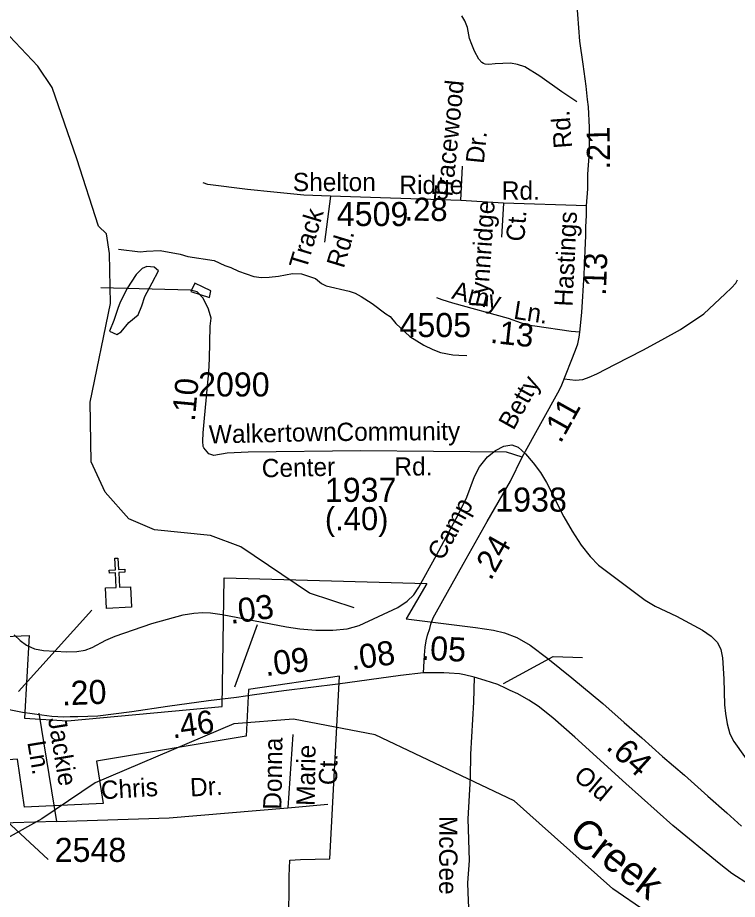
# Model space of a CAD drawing. Extents: x 1547597 to 1699558, y 810033 to 920809.
# Drawn here: x 1650031 to 1653768, y 884657 to 889237 of the extents above; entities that cross this region are included whole.
import ezdxf

# ---------------------------------------------------------------- set-up
doc = ezdxf.new("R2010")
doc.units = 0
for name, color, linetype in [('Exist Boundary Political City Limit New', 7, 'Continuous'), ('Exist Cultural Church CELL', 7, 'Continuous'), ('Exist Hydrographic Creek Single Shore', 7, 'Continuous'), ('Exist Hydrographic Misc Water Feature', 7, 'Continuous'), ('Exist Road Non-System Type 51', 7, 'Continuous'), ('Exist Road Non-System Type 51 Label', 7, 'Continuous'), ('Exist Road Primary NC Attributed', 7, 'Continuous'), ('Exist Road Primary NC Label', 7, 'Continuous'), ('Exist Road Primary NC Service Mileage Hundredths English Label', 7, 'Continuous'), ('Exist Road Secondary Mileage Hundredths English Label', 7, 'Continuous'), ('Exist Road Secondary Type 51 Attributed', 7, 'Continuous'), ('Exist Road Secondary Type 51 Label', 7, 'Continuous'), ('Exist Road Secondary Type 51 Number Label', 7, 'Continuous'), ('Map Preparation Boundary City Limit Buffer Line', 7, 'Continuous'), ('Old_Level_32', 7, 'Continuous')]:
    doc.layers.add(name, color=color, linetype=linetype)

msp = doc.modelspace()

# ---------------------------------------------------------------- linework, layer by layer
at = {"layer": 'Exist Boundary Political City Limit New'}
msp.add_line((1649781.9, 886012.9), (1650090.9, 886027.8), dxfattribs=at)
for points in [[(1650090.9, 886027.8), (1650066, 885598.8), (1650290.2, 885583.9), (1651093.6, 885659.1), (1651102.5, 886327.2), (1652154.7, 886297.8), (1652047.4, 886113.9), (1652408.3, 886068.8), (1652408.7, 886068.8), (1652501.2, 886054.4), (1652558.2, 886041.5), (1652622.8, 886016.5), (1652691.4, 885977.1), (1652784, 885908), (1652907.4, 885808.2), (1653069.9, 885674.5), (1653180.1, 885575.9), (1653270.8, 885496.7), (1653379.7, 885398.7), (1653493.5, 885301.3), (1653613.7, 885193.1), (1653712.7, 885106.6), (1653789.1, 885037.7)], [(1651436.8, 884556.1), (1651439.9, 884681.1), (1651440.6, 884777.2), (1651444.6, 884860.8), (1651499.5, 884863.5), (1651651.5, 884866.6), (1651702.3, 885816.7), (1651229.9, 885747), (1651217.2, 885504), (1650439.7, 885374.3), (1650474.6, 885154.8), (1650066, 885134.9), (1650031.1, 885384.3), (1649806.8, 885369.3)]]:
    msp.add_lwpolyline(points, dxfattribs=at)
at = {"layer": 'Exist Cultural Church CELL'}
msp.add_line((1650034.6, 885736.2), (1650416.3, 886159.9), dxfattribs=at)
msp.add_lwpolyline([(1650486.4, 886274.3), (1650543.3, 886277.3), (1650539.5, 886353.3), (1650507.5, 886351.7), (1650506.8, 886367.7), (1650538.7, 886369.3), (1650535.7, 886429.3), (1650551.7, 886430.1), (1650554.7, 886370.1), (1650586.7, 886371.7), (1650587.5, 886355.7), (1650555.5, 886354.1), (1650559.3, 886278.1), (1650616.9, 886280.8), (1650622.1, 886174.5), (1650491.7, 886168)], close=True, dxfattribs=at)
at = {"layer": 'Exist Hydrographic Creek Single Shore'}
for points in [[(1651778.2, 886170.6), (1651546.2, 886247.5), (1651190.2, 886487.8), (1651032.2, 886546.8), (1650741.1, 886575.8), (1650608.2, 886634.2), (1650485.1, 886771.3), (1650412.1, 886930.4), (1650407.1, 887239.1), (1650513.1, 887752.3), (1650508.2, 888011.8), (1650493.1, 888113.8), (1650451.2, 888154.1), (1650339.1, 888504.3), (1650210.2, 888874.5), (1650136.1, 888984.4), (1649898.2, 889235.4)], [(1652738.6, 885052.4), (1652608.1, 885168.8), (1651887.2, 885511.8), (1651463.1, 885592.7), (1651154.1, 885569.4), (1650433.2, 885262.3), (1650156.1, 885074.3), (1649904.1, 884935), (1649637.1, 884855.1), (1648169.2, 884845.6), (1647545.4, 884835.1), (1647377.3, 884837.8), (1647119.8, 884788.4)], [(1653718.2, 884522.6), (1653293.2, 884593.6), (1653120.2, 884712), (1652738.6, 885052.4)]]:
    msp.add_lwpolyline(points, dxfattribs=at)
at = {"layer": 'Exist Hydrographic Misc Water Feature'}
for points in [[(1650555, 888034.2), (1650667.5, 888020.9), (1650699.6, 888024.3), (1650771.6, 888027.1), (1650875.2, 888009.3), (1650915, 887996.7), (1651050.7, 887976.4), (1651106.2, 887949.4), (1651138, 887938.9), (1651177.7, 887920.2), (1651257.3, 887892.8), (1651297.1, 887888.1), (1651337.1, 887889.5), (1651385.2, 887894.7), (1651457.4, 887907.4), (1651505.4, 887906.6), (1651576.9, 887881.4), (1651608.5, 887856.9), (1651632.3, 887844.5), (1651751.8, 887816.5), (1651783.6, 887805.9), (1651815.3, 887789.4), (1651870.8, 887752.4), (1651941.8, 887699.2), (1651965.6, 887684.8), (1651995, 887648.3), (1652067.8, 887581.1), (1652139.1, 887535.9), (1652186.8, 887513.1), (1652226.4, 887498.3), (1652290.2, 887485.3), (1652322.2, 887484.7), (1652362.2, 887482)], [(1650546.5, 887591), (1650568.8, 887604.5), (1650607.6, 887654), (1650656.3, 887693.1), (1650675, 887740.8), (1650691.7, 887788.5), (1650728.9, 887859.8), (1650762.2, 887921.5), (1650740.2, 887941.7), (1650702.3, 887944.3), (1650678.1, 887934.7), (1650645.6, 887903.3), (1650598.4, 887828.1), (1650582.2, 887796.1)], [(1650993.6, 887837.3), (1650951.3, 887857.5), (1650929.5, 887814), (1651026.6, 887783.9), (1651034.6, 887818.7), (1650993.6, 887837.3)], [(1650582.2, 887796.1), (1650563.3, 887758.6), (1650550.8, 887726.9), (1650529.7, 887663.3), (1650507.8, 887608.3), (1650546.5, 887591)], [(1650013.1, 886031.8), (1650044.2, 886001.7), (1650076.2, 885977.3), (1650119.1, 885957.8), (1650165.2, 885949.2), (1650286.1, 885943.3), (1650338.1, 885944.2), (1650382.2, 885952.2), (1650418.2, 885965.3), (1650488.1, 886002.7), (1650537.1, 886023.5), (1650727.2, 886089.7), (1650891.1, 886134.1), (1650945.2, 886143.8), (1650992.1, 886147.5), (1651033.1, 886145.3), (1651092.2, 886136), (1651427.1, 886072.4), (1651495.2, 886062.8), (1651579.2, 886055.3), (1651667.2, 886054.4), (1651742.2, 886062.7), (1651804.1, 886078.8), (1652004.2, 886173.5), (1652053.2, 886205.3), (1652087.2, 886239.3), (1652113.1, 886279), (1652206.1, 886444.5), (1652320.1, 886657.9), (1652363.2, 886746.9), (1652403.2, 886853.4), (1652429.2, 886903.3), (1652471.2, 886954.9), (1652511.2, 886988.4), (1652555.2, 887010.5), (1652596.1, 887017.7), (1652629.2, 887006.8), (1652668.2, 886970.6), (1652708.2, 886924.8), (1652745.2, 886873.9), (1652777.2, 886823), (1652866.2, 886644.5), (1652909.2, 886569), (1652957.2, 886496.2), (1653003.2, 886437.5), (1653047.2, 886392.8), (1653288.2, 886211.2), (1653340.2, 886180.5), (1653452.2, 886128), (1653586.2, 886055.3), (1653632.2, 886023.4), (1653665.2, 885991.1), (1653682.2, 885955.2), (1653690.2, 885910.7), (1653697.2, 885802.4), (1653700.2, 885666.9), (1653705.2, 885622.4), (1653714.2, 885569.4), (1653729.2, 885517.5), (1653749.3, 885476.2), (1653869.2, 885308.3)]]:
    msp.add_lwpolyline(points, dxfattribs=at)
at = {"layer": 'Exist Road Non-System Type 51'}
for points in [[(1652934.5, 888799.5), (1652857.1, 888851.1), (1652742.3, 888932.7), (1652665, 888981.9), (1652625.3, 888994.3), (1652589.4, 889000.8), (1652509.3, 888998), (1652477.4, 888994.5), (1652458.8, 888995.3), (1652448.9, 888999.1), (1652440.2, 889004.9), (1652425.7, 889021.2), (1652403.1, 889063.8), (1652388.8, 889097.8), (1652377.3, 889129.8), (1652366, 889186.1), (1652352.5, 889220.2), (1652336.8, 889246.5)], [(1652332.1, 888286.8), (1652341.3, 888466.2)], [(1651517.3, 888315.5), (1651360.7, 888330.3), (1651224.9, 888345), (1651018.9, 888370), (1650994.2, 888379.5)], [(1651656.1, 888309.6), (1651623.6, 888070.2)], [(1652554.2, 888274.2), (1652542.2, 888096.8)], [(1652869, 887361.4), (1652927.9, 887354.6), (1652946.5, 887355.4), (1652966, 887358), (1652998, 887369.6), (1653038.4, 887387), (1653135.1, 887437.4), (1653276, 887509.4), (1653375.2, 887563.8), (1653471.9, 887616.5), (1653593.1, 887698.7), (1653704.4, 887802.9), (1653736.3, 887833.6), (1653759.2, 887858.2), (1653768.9, 887874.6)], [(1651027, 887464.9), (1651031.1, 887633.7), (1651035.8, 887675.6), (1651022.1, 887723.5), (1650993.9, 887780.1), (1650962.7, 887812.6), (1650927.7, 887821.8), (1650462.1, 887833.5)], [(1652289.9, 887754.1), (1652234.5, 887770.5), (1652206.7, 887781.1)], [(1652553.6, 885777.7), (1652810.5, 885918.7), (1652963.9, 885914)], [(1650140.9, 885623.9), (1650232.4, 885060.4)], [(1651459.7, 885513.2), (1651433.6, 885132)], [(1650232.4, 885060.4), (1650818.4, 885079.9), (1651433.6, 885132)], [(1651433.6, 885132), (1651641.9, 885151.6)], [(1650232.4, 885060.4), (1649893.9, 885050.6)]]:
    msp.add_lwpolyline(points, dxfattribs=at)
at = {"layer": 'Exist Road Primary NC Attributed'}
for points in [[(1652137.4, 885833.3), (1652019.1, 885819.7), (1651693.2, 885774.2), (1651413.3, 885739.5), (1651260.9, 885718.5), (1651166.8, 885705.1), (1651021.5, 885687.6), (1650808.9, 885659.1), (1650624.2, 885631.4), (1650446.6, 885609), (1650342.7, 885604.8), (1650304.4, 885605.1), (1650270.7, 885603.7), (1650208.2, 885607.2), (1650156.3, 885612.8), (1650055.9, 885628.3), (1649969.2, 885644.1), (1649858.9, 885665.3), (1649801.3, 885675.9), (1649755.9, 885686.5)], [(1652401.7, 885810.4), (1652351.2, 885822.4), (1652324.5, 885828), (1652271.8, 885832.2), (1652243.1, 885833.6), (1652137.4, 885833.3)], [(1654031.5, 884639.1), (1653971.8, 884665.8), (1653881.6, 884707.6), (1653830.4, 884732.8), (1653739.1, 884791.1), (1653673.1, 884843), (1653432.3, 885041), (1653188.7, 885259.4), (1652923.3, 885500.1), (1652810.3, 885600.5), (1652734.1, 885659.9), (1652685, 885690.8), (1652628.1, 885723.7), (1652587.8, 885742.4), (1652566.5, 885752.4), (1652524.2, 885772.2), (1652458.8, 885793.4), (1652401.7, 885810.4)]]:
    msp.add_lwpolyline(points, dxfattribs=at)
at = {"layer": 'Exist Road Primary NC Service Mileage Hundredths English Label'}
msp.add_line((1651158.8, 885761.4), (1651276.2, 886084.4), dxfattribs=at)
at = {"layer": 'Exist Road Secondary Type 51 Attributed'}
for points in [[(1652984.4, 888259.2), (1652991.1, 888348), (1652991.1, 888424.8), (1653000, 888540.1), (1653000, 888667.2), (1652994.1, 888773.6), (1652989, 888812.4), (1652981.8, 888881), (1652967.4, 888996.5), (1652949.3, 889115.7), (1652938.5, 889252.9), (1652934.9, 889321.5)], [(1652984.4, 888259.2), (1652554.2, 888274.2), (1652332.1, 888286.8), (1651656.1, 888309.6), (1651517.3, 888315.5)], [(1652949.8, 887603.2), (1652960.1, 887705.3), (1652972.3, 887903.5), (1652977.3, 888028.3), (1652980.5, 888106.3), (1652980.7, 888150.1), (1652983.6, 888210), (1652984.4, 888259.2)], [(1652949.8, 887603.2), (1652905, 887607.4), (1652716.4, 887635.2), (1652689, 887638.3), (1652646.3, 887650.4), (1652579.3, 887674.8), (1652289.9, 887754.1)], [(1652649.8, 886953.4), (1652844.8, 887304.2), (1652856.6, 887330.2), (1652927.6, 887509), (1652940.1, 887542.8), (1652946.6, 887576.7), (1652949.8, 887603.2)], [(1650997.1, 887002.4), (1650994.5, 887009.2), (1650991.8, 887036.3), (1650994.5, 887079.7), (1650999.9, 887136.7), (1651024.3, 887397.1), (1651027, 887464.9)], [(1652649.8, 886953.4), (1652569.5, 886979.4), (1651810.5, 886987.5), (1651227.6, 886979.4), (1651119.2, 886973.9), (1651048.7, 886963.1), (1651024.3, 886971.2), (1650997.1, 887002.4)], [(1652137.4, 885833.3), (1652142.6, 885925.6), (1652147.2, 885966.7), (1652152.7, 886000.3), (1652159.6, 886029.9), (1652170.9, 886064), (1652175.5, 886086.8), (1652189.1, 886118.7), (1652205.1, 886150.6), (1652343.9, 886398.8), (1652469.1, 886619.7), (1652589.7, 886829.2), (1652649.8, 886953.4)], [(1652401.7, 885810.4), (1652397.5, 885681.3), (1652381.3, 885410.7), (1652379.6, 885288.6), (1652367.8, 885075), (1652375.2, 884858.1), (1652366.9, 884743), (1652368.3, 884692.9), (1652374, 884572.6)]]:
    msp.add_lwpolyline(points, dxfattribs=at)
at = {"layer": 'Exist Road Secondary Type 51 Number Label'}
msp.add_line((1649556.4, 885450.9), (1650189.8, 884863.7), dxfattribs=at)
at = {"layer": 'Map Preparation Boundary City Limit Buffer Line'}
msp.add_line((1649781.9, 886012.9), (1650090.9, 886027.8), dxfattribs=at)
for points in [[(1650090.9, 886027.8), (1650066, 885598.8), (1650290.2, 885583.9), (1651093.6, 885659.1), (1651102.5, 886327.2), (1652154.7, 886297.8), (1652047.4, 886113.9), (1652408.3, 886068.8), (1652408.7, 886068.8), (1652501.2, 886054.4), (1652558.2, 886041.5), (1652622.8, 886016.5), (1652691.4, 885977.1), (1652784, 885908), (1652907.4, 885808.2), (1653069.9, 885674.5), (1653180.1, 885575.9), (1653270.8, 885496.7), (1653379.7, 885398.7), (1653493.5, 885301.3), (1653613.7, 885193.1), (1653712.7, 885106.6), (1653789.1, 885037.7)], [(1651436.8, 884556.1), (1651439.9, 884681.1), (1651440.6, 884777.2), (1651444.6, 884860.8), (1651499.5, 884863.5), (1651651.5, 884866.6), (1651702.3, 885816.7), (1651229.9, 885747), (1651217.2, 885504), (1650439.7, 885374.3), (1650474.6, 885154.8), (1650066, 885134.9), (1650031.1, 885384.3), (1649806.8, 885369.3)]]:
    msp.add_lwpolyline(points, dxfattribs=at)

# ---------------------------------------------------------------- texts
at = {"layer": 'Exist Road Non-System Type 51 Label'}
for s, rotation, p in [('Tracewood', 84.2935, (1652285.8, 888282.9)), ('Dr.', 84.2935, (1652451.1, 888476.1)), ('Lynnridge', 86.0118, (1652469.6, 887727.5)), ('Track', 73.2286, (1651529.2, 887924.2)), ('Ct.', 86.0118, (1652661.4, 888072.2)), ('Rd.', 73.2286, (1651723.7, 887931.4)), ('Jackie', 279.3537, (1650188.2, 885595.1)), ('Donna', 89.1455, (1651400.3, 885121.8)), ('Ln.', 279.3537, (1650081, 885473.2)), ('Marie', 89.1455, (1651573.2, 885141.9)), ('Ct.', 89.1455, (1651689.4, 885249.6)), ('Chris', 3.4281, (1650465.6, 885176.4)), ('Dr.', 3.4281, (1650928.7, 885190.6))]:
    msp.add_text(s, height=95, rotation=rotation, dxfattribs=at).set_placement(p)
at = {"layer": 'Exist Road Primary NC Label'}
msp.add_text('Old', height=95, rotation=320.0781, dxfattribs=at).set_placement((1652911.7, 885286.5))
at = {"layer": 'Exist Road Primary NC Service Mileage Hundredths English Label'}
for s, rotation, p in [('.03', 8.0702, (1651137.3, 886087.1)), ('.08', 7.941, (1651766.5, 885847.6)), ('.05', 357.2073, (1652123.7, 885902)), ('.09', 7.0649, (1651319.7, 885815.9)), ('.20', 2.3215, (1650262.5, 885664.1)), ('.64', 317.7792, (1653080.5, 885441.9))]:
    msp.add_text(s, height=125, rotation=rotation, dxfattribs=at).set_placement(p)
at = {"layer": 'Exist Road Secondary Mileage Hundredths English Label'}
for s, rotation, p in [('.21', 90.8403, (1653107.3, 888448.3)), ('.28', 359.2195, (1652039.6, 888183.1)), ('.13', 88.0205, (1653085.1, 887791.3)), ('.13', 353.7653, (1652481.3, 887548.6)), ('.10', 84.6474, (1650950.5, 887137.1)), ('.11', 60.8474, (1652849.5, 887021.5)), ('(.40)', 359.9506, (1651626.1, 886574.8)), ('.24', 60.4615, (1652487.2, 886308.4)), ('.46', 8.1351, (1650837.1, 885492.2))]:
    msp.add_text(s, height=120, rotation=rotation, dxfattribs=at).set_placement(p)
at = {"layer": 'Exist Road Secondary Type 51 Label'}
for s, rotation, p in [('Rd.', 94.3558, (1652909.9, 888561.6)), ('Hastings', 87.1643, (1652911.3, 887734.9)), ('Amy', 345.1968, (1652280, 887779.1)), ('Ln.', 351.0609, (1652601.9, 887673.9)), ('Betty', 60.8474, (1652604.9, 887089.6)), ('Community', 0.5306, (1651686.6, 887037.6)), ('Walkertown', 1.3027, (1651024.7, 887024.7)), ('Rd.', 0.5306, (1651987.3, 886857.4)), ('Center', 1.3027, (1651299.4, 886848.9)), ('Camp', 61.396, (1652236.6, 886411.1)), ('McGee', 270, (1652219.5, 885090.6))]:
    msp.add_text(s, height=95, rotation=rotation, dxfattribs=at).set_placement(p)
for s, p in [('Shelton', (1651459.7, 888336)), ('Ridge', (1652012.9, 888321.2)), ('Rd.', (1652544.5, 888291.6))]:
    msp.add_text(s, height=95, dxfattribs=at).set_placement(p)
at = {"layer": 'Exist Road Secondary Type 51 Number Label'}
for s, p in [('4509', (1651687.8, 888154.6)), ('4505', (1652013.3, 887578)), ('2090', (1650967.6, 887269.2)), ('1937', (1651625.7, 886721.8)), ('1938', (1652510.6, 886671.1)), ('2548', (1650223.2, 884851.3))]:
    msp.add_text(s, height=125, dxfattribs=at).set_placement(p)
at = {"layer": 'Old_Level_32'}
msp.add_text('Creek', height=150, rotation=322.0331, dxfattribs=at).set_placement((1652885.1, 884976.8))

doc.saveas('drawing.dxf')
